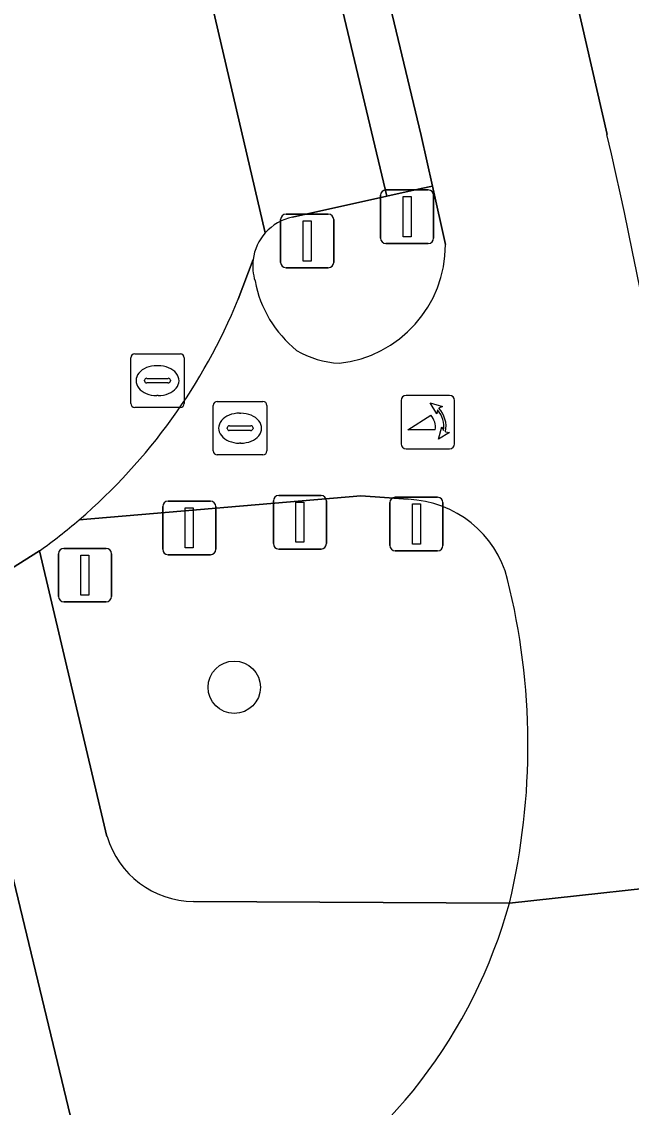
# Model space of a CAD drawing. Extents: x 156412 to 157779, y 382335 to 383768.
# Drawn here: x 156968.82 to 156980.2, y 383012.03 to 383032.31 of the extents above; entities that cross this region are included whole.
import ezdxf

# ---------------------------------------------------------------- set-up
doc = ezdxf.new("R2010")
doc.units = 0
for name, color, linetype in [('IMGEO_Afsluitpaal', 7, 'Continuous'), ('IMGEO_Berm_groen', 7, 'Continuous'), ('IMGEO_Boom', 7, 'Continuous'), ('IMGEO_Fietspad_gesloten', 7, 'Continuous'), ('IMGEO_Groenvoorziening', 7, 'Continuous'), ('IMGEO_Haag', 7, 'Continuous'), ('IMGEO_Parkeervlak_open', 7, 'Continuous'), ('IMGEO_Poller', 7, 'Continuous'), ('IMGEO_Rijbaan_lokaal_gesloten', 7, 'Continuous'), ('IMGEO_Rioolput', 7, 'Continuous'), ('IMGEO_Verkeersbordpaal', 7, 'Continuous'), ('IMGEO_Voetpad_open', 7, 'Continuous')]:
    doc.layers.add(name, color=color, linetype=linetype)

msp = doc.modelspace()

# ---------------------------------------------------------------- linework, layer by layer
at = {"layer": 'IMGEO_Afsluitpaal'}
for p, q in [((156975.622, 383029.169), (156976.412, 383029.169)), ((156976.412, 383029.169), (156975.622, 383029.169)), ((156975.522, 383028.269), (156975.522, 383029.069)), ((156975.522, 383029.069), (156975.522, 383028.269)), ((156976.512, 383029.069), (156976.512, 383028.269)), ((156976.512, 383028.269), (156976.512, 383029.069)), ((156973.657, 383027.817), (156973.657, 383028.617)), ((156973.657, 383028.617), (156973.657, 383027.817)), ((156973.757, 383028.717), (156974.547, 383028.717)), ((156974.547, 383028.717), (156973.757, 383028.717)), ((156974.647, 383028.617), (156974.647, 383027.817)), ((156974.647, 383027.817), (156974.647, 383028.617)), ((156976.412, 383028.169), (156975.622, 383028.169)), ((156975.622, 383028.169), (156976.412, 383028.169)), ((156974.547, 383027.717), (156973.757, 383027.717)), ((156973.757, 383027.717), (156974.547, 383027.717)), ((156973.621, 383023.462), (156974.411, 383023.462)), ((156974.411, 383023.462), (156973.621, 383023.462)), ((156971.456, 383022.456), (156971.456, 383023.256)), ((156971.456, 383023.256), (156971.456, 383022.456)), ((156971.556, 383023.356), (156972.346, 383023.356)), ((156972.346, 383023.356), (156971.556, 383023.356)), ((156972.446, 383023.256), (156972.446, 383022.456)), ((156972.446, 383022.456), (156972.446, 383023.256)), ((156973.521, 383022.562), (156973.521, 383023.362)), ((156973.521, 383023.362), (156973.521, 383022.562)), ((156974.511, 383023.362), (156974.511, 383022.562)), ((156974.511, 383022.562), (156974.511, 383023.362)), ((156975.696, 383022.528), (156975.696, 383023.328)), ((156975.696, 383023.328), (156975.696, 383022.528)), ((156975.796, 383023.428), (156976.586, 383023.428)), ((156976.586, 383023.428), (156975.796, 383023.428)), ((156976.686, 383023.328), (156976.686, 383022.528)), ((156976.686, 383022.528), (156976.686, 383023.328)), ((156974.411, 383022.462), (156973.621, 383022.462)), ((156973.621, 383022.462), (156974.411, 383022.462)), ((156972.346, 383022.356), (156971.556, 383022.356)), ((156971.556, 383022.356), (156972.346, 383022.356)), ((156976.586, 383022.428), (156975.796, 383022.428)), ((156975.796, 383022.428), (156976.586, 383022.428))]:
    msp.add_line(p, q, dxfattribs=at)
for points in [[(156975.942, 383029.044), (156976.092, 383029.044), (156976.092, 383028.294), (156975.942, 383028.294), (156975.942, 383029.044)], [(156974.077, 383028.592), (156974.227, 383028.592), (156974.227, 383027.842), (156974.077, 383027.842), (156974.077, 383028.592)], [(156973.941, 383023.337), (156974.091, 383023.337), (156974.091, 383022.587), (156973.941, 383022.587), (156973.941, 383023.337)], [(156976.116, 383023.303), (156976.266, 383023.303), (156976.266, 383022.553), (156976.116, 383022.553), (156976.116, 383023.303)], [(156971.876, 383023.231), (156972.026, 383023.231), (156972.026, 383022.481), (156971.876, 383022.481), (156971.876, 383023.231)]]:
    msp.add_lwpolyline(points, dxfattribs=at)
for centre, start, end in [((156975.622, 383029.069), 90, 180), ((156975.622, 383029.069), 90, 180), ((156976.412, 383029.069), 0, 90), ((156976.412, 383029.069), 360, 90), ((156973.757, 383028.617), 90, 180), ((156973.757, 383028.617), 90, 180), ((156974.547, 383028.617), 0, 90), ((156974.547, 383028.617), 360, 90), ((156975.622, 383028.269), 180, 270), ((156975.622, 383028.269), 180, 270), ((156976.412, 383028.269), 270, 0), ((156976.412, 383028.269), 270, 0), ((156973.757, 383027.817), 180, 270), ((156973.757, 383027.817), 180, 270), ((156974.547, 383027.817), 270, 0), ((156974.547, 383027.817), 270, 0), ((156973.621, 383023.362), 90, 180), ((156973.621, 383023.362), 90, 180), ((156974.411, 383023.362), 0, 90), ((156974.411, 383023.362), 360, 90), ((156971.556, 383023.256), 90, 180), ((156971.556, 383023.256), 90, 180), ((156972.346, 383023.256), 0, 90), ((156972.346, 383023.256), 360, 90), ((156975.796, 383023.328), 90, 180), ((156975.796, 383023.328), 90, 180), ((156976.586, 383023.328), 0, 90), ((156976.586, 383023.328), 360, 90), ((156971.556, 383022.456), 180, 270), ((156971.556, 383022.456), 180, 270), ((156972.346, 383022.456), 270, 0), ((156972.346, 383022.456), 270, 0), ((156973.621, 383022.562), 180, 270), ((156973.621, 383022.562), 180, 270), ((156974.411, 383022.562), 270, 0), ((156974.411, 383022.562), 270, 0), ((156975.796, 383022.528), 180, 270), ((156975.796, 383022.528), 180, 270), ((156976.586, 383022.528), 270, 0), ((156976.586, 383022.528), 270, 0)]:
    msp.add_arc(centre, 0.1, start, end, dxfattribs=at)
at = {"layer": 'IMGEO_Berm_groen'}
for points in [[(156961.894, 383121.934), (156960.392, 383128.494), (156960.249, 383129.114), (156956.998, 383128.424), (156976.896, 383042.722), (156978.21, 383036.937), (156979.748, 383030.207)], [(156976.733, 383028.151), (156976.49, 383029.242), (156976.28, 383029.196), (156975.636, 383029.052), (156973.878, 383028.661)], [(156976.038, 383023.39), (156975.155, 383023.458), (156969.897, 383023.009)], [(156969.154, 383022.425), (156970.416, 383017.094)], [(156962.487, 383006.485), (156964.181, 383007.512), (156966.521, 383009.056), (156969.733, 383011.86), (156967.445, 383021.349)], [(156972.03, 383015.879), (156977.927, 383015.847)]]:
    msp.add_lwpolyline(points, dxfattribs=at)
for centre, radius, start, end in [((156889.316, 383009.321), 92.812, 5.62317, 13.00509), ((156974.071, 383027.742), 0.939, 101.8518, 138.1962), ((156974.065, 383027.751), 0.929, 138.3689, 172.7086), ((156974.512, 383028.143), 2.221, 276.0622, 0.2038), ((156974.039, 383027.746), 0.903, 172.1615, 197.8398), ((156975.334, 383027.879), 2.194, 190.7741, 231.0494), ((156974.815, 383027.597), 1.664, 238.8837, 267.6647), ((156975.96, 383021.397), 1.995, 14.4373, 87.7623), ((156962.835, 383031.229), 10.837, 305.6684, 310.6665), ((156965.517, 383018.799), 12.756, 346.6206, 14.0427), ((156972.042, 383017.574), 1.695, 196.4544, 269.6016)]:
    msp.add_arc(centre, radius, start, end, dxfattribs=at)
at = {"layer": 'IMGEO_Boom'}
msp.add_circle((156972.791, 383019.879), 0.489, dxfattribs=at)
at = {"layer": 'IMGEO_Fietspad_gesloten'}
for points in [[(156979.748, 383030.207), (156978.21, 383036.937), (156976.896, 383042.722), (156956.998, 383128.424), (156956.546, 383130.37), (156955.674, 383134.126), (156940.9, 383198.361), (156937.468, 383197.57), (156952.257, 383133.383), (156953.127, 383129.634), (156953.568, 383127.732), (156973.443, 383042.041), (156976.279, 383030.186), (156976.49, 383029.242), (156976.733, 383028.151)], [(156973.144, 383027.869), (156972.867, 383027.126)], [(156969.897, 383023.009), (156975.155, 383023.458), (156976.038, 383023.39)], [(156977.927, 383015.847), (156981.793, 383016.272), (156981.682, 383018.415)], [(156981.547, 383014.086), (156981.793, 383016.272), (156977.927, 383015.847)]]:
    msp.add_lwpolyline(points, dxfattribs=at)
for centre, radius, start, end in [((156889.316, 383009.321), 92.812, 5.62317, 13.00509), ((156974.512, 383028.143), 2.221, 276.0622, 0.2038), ((156974.039, 383027.746), 0.903, 172.1615, 197.8398), ((156975.334, 383027.879), 2.194, 190.7741, 231.0494), ((156962.812, 383031.25), 10.868, 310.6871, 337.6996), ((156974.815, 383027.597), 1.664, 238.8837, 267.6647), ((156975.96, 383021.397), 1.995, 14.4373, 87.7623), ((156965.517, 383018.799), 12.756, 346.6206, 14.0427), ((156968.6, 383018.42), 9.675, 300.3505, 344.5756)]:
    msp.add_arc(centre, radius, start, end, dxfattribs=at)
at = {"layer": 'IMGEO_Groenvoorziening'}
msp.add_lwpolyline([(156953.568, 383127.732), (156953.377, 383127.689), (156952.823, 383127.564), (156955.248, 383116.782), (156960.7, 383093.429), (156964.042, 383078.699), (156968.17, 383061.165), (156971.481, 383046.514), (156975.636, 383029.052), (156976.28, 383029.196), (156976.49, 383029.242), (156976.279, 383030.186), (156973.443, 383042.041)], close=True, dxfattribs=at)
at = {"layer": 'IMGEO_Haag'}
msp.add_lwpolyline([(156953.568, 383127.732), (156953.377, 383127.689), (156952.823, 383127.564), (156955.248, 383116.782), (156960.7, 383093.429), (156964.042, 383078.699), (156968.17, 383061.165), (156971.481, 383046.514), (156975.636, 383029.052), (156976.28, 383029.196), (156976.49, 383029.242), (156976.279, 383030.186), (156973.443, 383042.041)], close=True, dxfattribs=at)
at = {"layer": 'IMGEO_Parkeervlak_open'}
msp.add_lwpolyline([(156973.878, 383028.661), (156975.636, 383029.052), (156971.481, 383046.514), (156970.374, 383046.22), (156969.278, 383045.93), (156973.371, 383028.368)], dxfattribs=at)
msp.add_arc((156974.071, 383027.742), 0.939, 101.8518, 138.1962, dxfattribs=at)
at = {"layer": 'IMGEO_Poller'}
for p, q in [((156976.809, 383025.331), (156976.001, 383025.331)), ((156976.809, 383025.331), (156976.001, 383025.331)), ((156975.907, 383025.236), (156975.907, 383024.429)), ((156975.907, 383025.236), (156975.907, 383024.429)), ((156976.903, 383024.429), (156976.903, 383025.236)), ((156976.903, 383024.429), (156976.903, 383025.236)), ((156976.001, 383024.334), (156976.809, 383024.334)), ((156976.001, 383024.334), (156976.809, 383024.334))]:
    msp.add_line(p, q, dxfattribs=at)
for points in [[(156976.586, 383025.06), (156976.574, 383024.987), (156976.449, 383025.192)], [(156976.449, 383025.192), (156976.68, 383025.126), (156976.609, 383025.094)], [(156976.542, 383024.687), (156976.029, 383024.687), (156976.459, 383024.962)], [(156976.602, 383024.515), (156976.668, 383024.746), (156976.698, 383024.678)], [(156976.734, 383024.651), (156976.806, 383024.64), (156976.602, 383024.515)]]:
    msp.add_lwpolyline(points, dxfattribs=at)
for centre, radius, start, end in [((156976.001, 383025.236), 0.0946, 90, 180), ((156976.001, 383025.236), 0.0946, 90, 180), ((156976.809, 383025.236), 0.0946, 0, 90), ((156976.809, 383025.236), 0.0946, 0, 90), ((156976.228, 383024.747), 0.516, 349.3569, 42.2912), ((156976.214, 383024.737), 0.332, 351.3247, 42.4854), ((156976.228, 383024.747), 0.476, 351.7527, 41.1691), ((156976.001, 383024.429), 0.0946, 180, 270), ((156976.001, 383024.429), 0.0946, 180, 270), ((156976.809, 383024.429), 0.0946, 270, 0), ((156976.809, 383024.429), 0.0946, 270, 0)]:
    msp.add_arc(centre, radius, start, end, dxfattribs=at)
at = {"layer": 'IMGEO_Rijbaan_lokaal_gesloten'}
for points in [[(156973.371, 383028.368), (156969.278, 383045.93), (156970.374, 383046.22), (156966.982, 383060.886), (156965.925, 383060.637), (156961.891, 383078.141)], [(156972.867, 383027.126), (156973.144, 383027.869)], [(156967.445, 383021.349), (156969.154, 383022.425)]]:
    msp.add_lwpolyline(points, dxfattribs=at)
for centre, radius, start, end in [((156974.065, 383027.751), 0.929, 138.3689, 172.7086), ((156962.812, 383031.25), 10.868, 310.6871, 337.6996), ((156962.835, 383031.229), 10.837, 305.6684, 310.6665)]:
    msp.add_arc(centre, radius, start, end, dxfattribs=at)
at = {"layer": 'IMGEO_Rioolput'}
for p, q in [((156970.933, 383026.107), (156971.785, 383026.107)), ((156970.858, 383025.181), (156970.858, 383026.033)), ((156971.346, 383025.887), (156971.371, 383025.887)), ((156971.859, 383026.033), (156971.859, 383025.181)), ((156971.117, 383025.601), (156971.117, 383025.613)), ((156971.555, 383025.564), (156971.157, 383025.564)), ((156971.16, 383025.65), (156971.558, 383025.65)), ((156971.601, 383025.613), (156971.601, 383025.601)), ((156971.369, 383025.327), (156971.344, 383025.327)), ((156971.785, 383025.107), (156970.933, 383025.107)), ((156972.4, 383024.293), (156972.4, 383025.145)), ((156972.475, 383025.219), (156973.327, 383025.219)), ((156973.401, 383025.145), (156973.401, 383024.293)), ((156972.888, 383024.999), (156972.913, 383024.999)), ((156972.659, 383024.713), (156972.659, 383024.725)), ((156973.097, 383024.676), (156972.699, 383024.676)), ((156972.702, 383024.762), (156973.1, 383024.762)), ((156973.143, 383024.725), (156973.143, 383024.713)), ((156972.911, 383024.439), (156972.886, 383024.439)), ((156973.327, 383024.219), (156972.475, 383024.219))]:
    msp.add_line(p, q, dxfattribs=at)
for points in [[(156970.933, 383026.107), (156971.785, 383026.107)], [(156970.858, 383025.181), (156970.858, 383026.033)], [(156971.859, 383026.033), (156971.859, 383025.181)], [(156971.785, 383025.107), (156970.933, 383025.107)], [(156972.4, 383024.293), (156972.4, 383025.145)], [(156972.475, 383025.219), (156973.327, 383025.219)], [(156973.401, 383025.145), (156973.401, 383024.293)], [(156973.327, 383024.219), (156972.475, 383024.219)]]:
    msp.add_lwpolyline(points, dxfattribs=at)
for centre, radius, start, end in [((156970.935, 383026.031), 0.0765, 91.552, 178.448), ((156970.935, 383026.031), 0.0765, 91.552, 178.448), ((156971.783, 383026.031), 0.0765, 1.552, 88.448), ((156971.783, 383026.031), 0.0765, 1.552, 88.448), ((156971.157, 383025.61), 0.0403, 85.8775, 175.7526), ((156971.154, 383025.6), 0.0366, 178.938, 274.7102), ((156971.558, 383025.607), 0.043, 264.8664, 352.4533), ((156971.562, 383025.612), 0.0386, 1.7309, 96.639), ((156970.935, 383025.183), 0.0765, 181.552, 268.448), ((156970.935, 383025.183), 0.0765, 181.552, 268.448), ((156971.783, 383025.183), 0.0765, 271.552, 358.448), ((156971.783, 383025.183), 0.0765, 271.552, 358.448), ((156972.477, 383025.143), 0.0765, 91.552, 178.448), ((156972.477, 383025.143), 0.0765, 91.552, 178.448), ((156973.325, 383025.143), 0.0765, 1.552, 88.448), ((156973.325, 383025.143), 0.0765, 1.552, 88.448), ((156972.699, 383024.722), 0.0403, 85.8775, 175.7526), ((156972.696, 383024.712), 0.0366, 178.938, 274.7102), ((156973.1, 383024.719), 0.043, 264.8664, 352.4533), ((156973.104, 383024.724), 0.0386, 1.7309, 96.639), ((156972.477, 383024.295), 0.0765, 181.552, 268.448), ((156972.477, 383024.295), 0.0765, 181.552, 268.448), ((156973.325, 383024.295), 0.0765, 271.552, 358.448), ((156973.325, 383024.295), 0.0765, 271.552, 358.448)]:
    msp.add_arc(centre, radius, start, end, dxfattribs=at)
for centre, major_axis, ratio, start_param, end_param in [((156971.345, 383025.607), (-0.387, 0.002), 0.722429, 4.712389, 7.853982), ((156971.37, 383025.607), (-0.39, 0.002), 0.717154, 1.570796, 4.712389), ((156972.887, 383024.719), (-0.387, 0.002), 0.722429, 4.712389, 7.853982), ((156972.912, 383024.719), (-0.39, 0.002), 0.717154, 1.570796, 4.712389)]:
    msp.add_ellipse(centre, major_axis=major_axis, ratio=ratio, start_param=start_param, end_param=end_param, dxfattribs=at)
at = {"layer": 'IMGEO_Verkeersbordpaal'}
for p, q in [((156969.61, 383022.474), (156970.4, 383022.474)), ((156970.4, 383022.474), (156969.61, 383022.474)), ((156969.51, 383021.574), (156969.51, 383022.374)), ((156969.51, 383022.374), (156969.51, 383021.574)), ((156970.5, 383022.374), (156970.5, 383021.574)), ((156970.5, 383021.574), (156970.5, 383022.374)), ((156970.4, 383021.474), (156969.61, 383021.474)), ((156969.61, 383021.474), (156970.4, 383021.474))]:
    msp.add_line(p, q, dxfattribs=at)
msp.add_lwpolyline([(156969.93, 383022.349), (156970.08, 383022.349), (156970.08, 383021.599), (156969.93, 383021.599), (156969.93, 383022.349)], dxfattribs=at)
for centre, start, end in [((156969.61, 383022.374), 90, 180), ((156969.61, 383022.374), 90, 180), ((156970.4, 383022.374), 0, 90), ((156970.4, 383022.374), 360, 90), ((156969.61, 383021.574), 180, 270), ((156969.61, 383021.574), 180, 270), ((156970.4, 383021.574), 270, 0), ((156970.4, 383021.574), 270, 0)]:
    msp.add_arc(centre, 0.1, start, end, dxfattribs=at)
at = {"layer": 'IMGEO_Voetpad_open'}
for points in [[(156970.416, 383017.094), (156969.154, 383022.425), (156967.445, 383021.349), (156969.733, 383011.86), (156969.892, 383011.202)], [(156977.927, 383015.847), (156972.03, 383015.879)]]:
    msp.add_lwpolyline(points, dxfattribs=at)
for centre, radius, start, end in [((156972.042, 383017.574), 1.695, 196.4544, 269.6016), ((156968.6, 383018.42), 9.675, 300.3505, 344.5756)]:
    msp.add_arc(centre, radius, start, end, dxfattribs=at)

doc.saveas('drawing.dxf')
